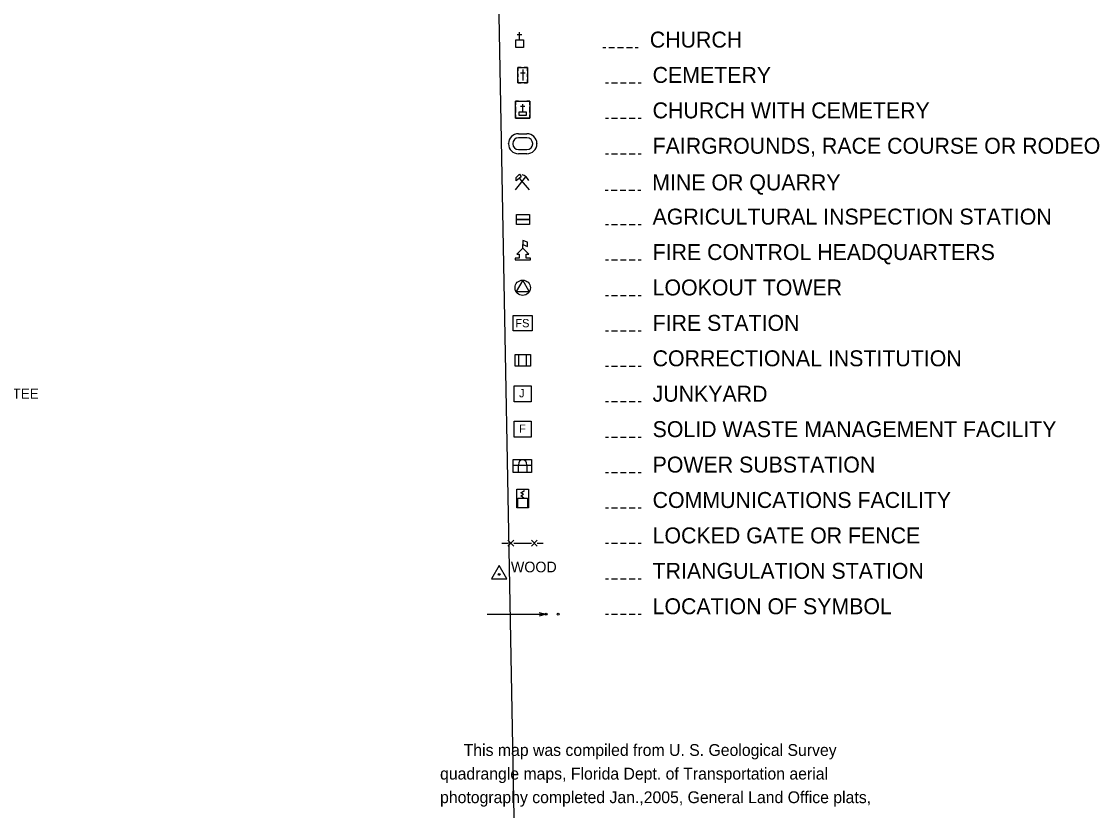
# Model space of a CAD drawing. Extents: x 2480962 to 2688785, y 277103 to 599240.
# Drawn here: x 2619276 to 2664755, y 425188 to 458601 of the extents above; entities that cross this region are included whole.
import ezdxf

# ---------------------------------------------------------------- set-up
doc = ezdxf.new("R2010")
doc.units = 0
for name, color, linetype in [('Divided_Highway', 7, 'Continuous'), ('Hard_Surfaced_Road', 7, 'Continuous'), ('Legend', 7, 'Continuous'), ('US Highways Related Text', 7, 'Continuous')]:
    doc.layers.add(name, color=color, linetype=linetype)

msp = doc.modelspace()

# ---------------------------------------------------------------- linework, layer by layer
at = {"layer": 'Divided_Highway'}
msp.add_line((2640311.692, 415477.584), (2639463.689, 460928.527), dxfattribs=at)
at = {"layer": 'Legend'}
for p, q in [((2640269.049, 458045.184), (2640469.192, 458045.184)), ((2640369.049, 457820.184), (2640369.049, 458145.332)), ((2640300, 456650), (2640300, 456512.5)), ((2640437.5, 456650), (2640300, 456650)), ((2640700, 456650), (2640562.5, 456650)), ((2640700, 456512.5), (2640700, 456650)), ((2640300, 456387.5), (2640300, 456262.5)), ((2640400, 456425), (2640600, 456425)), ((2640500, 456562.5), (2640500, 456100)), ((2640700, 456262.5), (2640700, 456387.5)), ((2640300, 456137.5), (2640300, 456000)), ((2640300, 456000), (2640437.5, 456000)), ((2640562.5, 456000), (2640700, 456000)), ((2640700, 456000), (2640700, 456137.5)), ((2640200, 455219.999), (2640200, 455070)), ((2640320, 455219.999), (2640200, 455219.999)), ((2640200, 454980), (2640200, 454740)), ((2640410, 455219.999), (2640590, 455219.999)), ((2640410, 455010), (2640590, 455010)), ((2640500, 454770), (2640500, 455099.543)), ((2640800, 455219.999), (2640680, 455219.999)), ((2640800, 455070), (2640800, 455219.999)), ((2640800, 454740), (2640800, 454980)), ((2640200, 454650), (2640200, 454500)), ((2640200, 454500), (2640800, 454500)), ((2640800, 454500), (2640800, 454650)), ((2639900, 453420), (2639900, 453430)), ((2640075, 453430), (2640075, 453420)), ((2640320, 453850), (2640680, 453850)), ((2640680, 453675), (2640320, 453675)), ((2640925, 453420), (2640925, 453430)), ((2641100, 453430), (2641100, 453420)), ((2640320, 453175), (2640680, 453175)), ((2640680, 453000), (2640320, 453000)), ((2640200.136, 451468.063), (2640637.384, 452027.741)), ((2640356.616, 451969.163), (2640769.632, 451476.576)), ((2640503.084, 449002.006), (2640503.084, 449152.006)), ((2640341.388, 444001.428), (2640341.388, 444500.123)), ((2640666.388, 444001.428), (2640666.388, 444500.123)), ((2640094.891, 439811.273), (2640874.461, 439811.273)), ((2640315.165, 439500), (2640315.165, 439820.337)), ((2640679.099, 439820.337), (2640679.098, 439500)), ((2640249.903, 438000), (2640249.903, 438789.67)), ((2640249.903, 438789.67), (2640750.097, 438789.67)), ((2640750.097, 438789.67), (2640750.097, 438000)), ((2640750.097, 438000), (2640249.903, 438000)), ((2639867.028, 436631.25), (2640117.028, 436381.25)), ((2640117.028, 436631.25), (2639867.028, 436381.25)), ((2639867.028, 436631.25), (2640117.028, 436381.25)), ((2640117.028, 436631.25), (2639867.028, 436381.25)), ((2640867.026, 436631.25), (2641117.026, 436381.25)), ((2641117.026, 436631.25), (2640867.026, 436381.25)), ((2640867.026, 436631.25), (2641117.026, 436381.25)), ((2641117.026, 436631.25), (2640867.026, 436381.25)), ((2639617.028, 436506.25), (2639867.028, 436506.25)), ((2639617.028, 436506.25), (2639867.028, 436506.25)), ((2640117.028, 436506.25), (2640867.026, 436506.25)), ((2640117.028, 436506.25), (2640867.026, 436506.25)), ((2641117.026, 436506.25), (2641367.026, 436506.25)), ((2641117.026, 436506.25), (2641367.026, 436506.25)), ((2639000, 433500), (2641500, 433500))]:
    msp.add_line(p, q, dxfattribs=at)
for points in [[(2640206.549, 457820.184), (2640531.549, 457820.184), (2640531.549, 457495.184), (2640206.549, 457495.184)], [(2640300, 456650), (2640700, 456650), (2640700, 456000), (2640300, 456000)], [(2640200, 455219.999), (2640800, 455219.999), (2640800, 454500), (2640200, 454500)], [(2640350, 454770), (2640650, 454770), (2640650, 454620), (2640350, 454620)], [(2640362.545, 452128.71), (2640432.229, 452029.162), (2640217.047, 451857.017), (2640217.047, 451992.305)], [(2640242.087, 450431.459), (2640788.099, 450431.459), (2640788.099, 450215.928), (2640242.087, 450215.928)], [(2640242.087, 450215.928), (2640788.099, 450215.928), (2640788.099, 450000.397), (2640242.087, 450000.397)], [(2640503.084, 449002.006), (2640253.084, 448752.006), (2640353.084, 448752.006), (2640353.084, 448582.006), (2640178.084, 448582.006), (2640178.084, 448502.006), (2640828.084, 448502.006), (2640828.084, 448582.006), (2640653.084, 448582.006), (2640653.084, 448752.006), (2640753.084, 448752.006)], [(2640503.084, 449152.006), (2640703.084, 449077.006), (2640703.084, 449252.006), (2640503.084, 449327.006)], [(2640217.931, 447163.292), (2640780.121, 447162.964), (2640498.931, 447649.998)], [(2640100, 446150), (2640900, 446150), (2640900, 445500), (2640100, 445500)], [(2640178.888, 444501.428), (2640828.888, 444501.428), (2640828.888, 444001.428), (2640178.888, 444001.428)], [(2640135.468, 443170.962), (2640864.533, 443170.962), (2640864.533, 442500), (2640135.468, 442500)], [(2640135.468, 441670.962), (2640864.533, 441670.962), (2640864.533, 441000), (2640135.468, 441000)], [(2640094.891, 440049.484), (2640874.461, 440049.484), (2640874.461, 439500), (2640094.891, 439500)], [(2640299.903, 438418.691), (2640700.097, 438418.691), (2640700.097, 438000), (2640299.903, 438000)], [(2639500, 435562.916), (2639175, 435000), (2639825, 435000)]]:
    msp.add_lwpolyline(points, close=True, dxfattribs=at)
for points in [[(2643893.127, 457499.827), (2644018.127, 457499.827)], [(2644143.127, 457499.827), (2644393.127, 457499.827)], [(2644518.127, 457499.827), (2644768.127, 457499.827)], [(2644893.127, 457499.827), (2645143.127, 457499.827)], [(2645268.127, 457499.827), (2645393.127, 457499.827)], [(2644010.711, 456003.08), (2644135.711, 456003.08)], [(2644260.711, 456003.08), (2644510.711, 456003.08)], [(2644635.711, 456003.08), (2644885.711, 456003.08)], [(2645010.711, 456003.08), (2645260.711, 456003.08)], [(2645385.711, 456003.08), (2645510.711, 456003.08)], [(2644010.711, 454503.08), (2644135.711, 454503.08)], [(2644260.711, 454503.08), (2644510.711, 454503.08)], [(2644635.711, 454503.08), (2644885.711, 454503.08)], [(2645010.711, 454503.08), (2645260.711, 454503.08)], [(2645385.711, 454503.08), (2645510.711, 454503.08)], [(2644010.711, 453003.08), (2644135.711, 453003.08)], [(2644260.711, 453003.08), (2644510.711, 453003.08)], [(2644635.711, 453003.08), (2644885.711, 453003.08)], [(2645010.711, 453003.08), (2645260.711, 453003.08)], [(2645385.711, 453003.08), (2645510.711, 453003.08)], [(2643994.907, 451453.095), (2644119.907, 451453.095)], [(2644244.907, 451453.095), (2644494.907, 451453.095)], [(2644619.907, 451453.095), (2644869.907, 451453.095)], [(2644994.907, 451453.095), (2645244.907, 451453.095)], [(2645369.907, 451453.095), (2645494.907, 451453.095)], [(2644010.711, 450003.08), (2644135.711, 450003.08)], [(2644260.711, 450003.08), (2644510.711, 450003.08)], [(2644635.711, 450003.08), (2644885.711, 450003.08)], [(2645010.711, 450003.08), (2645260.711, 450003.08)], [(2645385.711, 450003.08), (2645510.711, 450003.08)], [(2644010.711, 448503.08), (2644135.711, 448503.08)], [(2644260.711, 448503.08), (2644510.711, 448503.08)], [(2644635.711, 448503.08), (2644885.711, 448503.08)], [(2645010.711, 448503.08), (2645260.711, 448503.08)], [(2645385.711, 448503.08), (2645510.711, 448503.08)], [(2644010.711, 447003.08), (2644135.711, 447003.08)], [(2644260.711, 447003.08), (2644510.711, 447003.08)], [(2644635.711, 447003.08), (2644885.711, 447003.08)], [(2645010.711, 447003.08), (2645260.711, 447003.08)], [(2645385.711, 447003.08), (2645510.711, 447003.08)], [(2644010.711, 445503.08), (2644135.711, 445503.08)], [(2644260.711, 445503.08), (2644510.711, 445503.08)], [(2644635.711, 445503.08), (2644885.711, 445503.08)], [(2645010.711, 445503.08), (2645260.711, 445503.08)], [(2645385.711, 445503.08), (2645510.711, 445503.08)], [(2644010.711, 444003.08), (2644135.711, 444003.08)], [(2644260.711, 444003.08), (2644510.711, 444003.08)], [(2644635.711, 444003.08), (2644885.711, 444003.08)], [(2645010.711, 444003.08), (2645260.711, 444003.08)], [(2645385.711, 444003.08), (2645510.711, 444003.08)], [(2644010.711, 442503.08), (2644135.711, 442503.08)], [(2644260.711, 442503.08), (2644510.711, 442503.08)], [(2644635.711, 442503.08), (2644885.711, 442503.08)], [(2645010.711, 442503.08), (2645260.711, 442503.08)], [(2645385.711, 442503.08), (2645510.711, 442503.08)], [(2644010.711, 441003.08), (2644135.711, 441003.08)], [(2644260.711, 441003.08), (2644510.711, 441003.08)], [(2644635.711, 441003.08), (2644885.711, 441003.08)], [(2645010.711, 441003.08), (2645260.711, 441003.08)], [(2645385.711, 441003.08), (2645510.711, 441003.08)], [(2644010.711, 439503.08), (2644135.711, 439503.08)], [(2644260.711, 439503.08), (2644510.711, 439503.08)], [(2644635.711, 439503.08), (2644885.711, 439503.08)], [(2645010.711, 439503.08), (2645260.711, 439503.08)], [(2645385.711, 439503.08), (2645510.711, 439503.08)], [(2640544.083, 438419.067), (2640423.575, 438513.189), (2640535.267, 438580.839), (2640414.759, 438639.665), (2640570.537, 438739.67)], [(2644010.711, 438003.08), (2644135.711, 438003.08)], [(2644260.711, 438003.08), (2644510.711, 438003.08)], [(2644635.711, 438003.08), (2644885.711, 438003.08)], [(2645010.711, 438003.08), (2645260.711, 438003.08)], [(2645385.711, 438003.08), (2645510.711, 438003.08)], [(2644010.711, 436503.08), (2644135.711, 436503.08)], [(2644010.711, 436503.08), (2644135.711, 436503.08)], [(2644260.711, 436503.08), (2644510.711, 436503.08)], [(2644260.711, 436503.08), (2644510.711, 436503.08)], [(2644635.711, 436503.08), (2644885.711, 436503.08)], [(2644635.711, 436503.08), (2644885.711, 436503.08)], [(2645010.711, 436503.08), (2645260.711, 436503.08)], [(2645010.711, 436503.08), (2645260.711, 436503.08)], [(2645385.711, 436503.08), (2645510.711, 436503.08)], [(2645385.711, 436503.08), (2645510.711, 436503.08)], [(2644010.711, 435003.08), (2644135.711, 435003.08)], [(2644260.711, 435003.08), (2644510.711, 435003.08)], [(2644635.711, 435003.08), (2644885.711, 435003.08)], [(2645010.711, 435003.08), (2645260.711, 435003.08)], [(2645385.711, 435003.08), (2645510.711, 435003.08)], [(2641200, 433575), (2641500, 433500), (2641200, 433425)], [(2644010.711, 433503.08), (2644135.711, 433503.08)], [(2644260.711, 433503.08), (2644510.711, 433503.08)], [(2644635.711, 433503.08), (2644885.711, 433503.08)], [(2645010.711, 433503.08), (2645260.711, 433503.08)], [(2645385.711, 433503.08), (2645510.711, 433503.08)]]:
    msp.add_lwpolyline(points, dxfattribs=at)
for centre, radius in [((2640498.932, 447324.998), 325), ((2639500, 435187.639), 40), ((2641497.999, 433500.657), 39.901), ((2641997.999, 433500.657), 39.901)]:
    msp.add_circle(centre, radius, dxfattribs=at)
for centre, radius, start, end in [((2640320, 453430), 420, 90, 180), ((2640320, 453430), 245, 90, 180), ((2640680, 453430), 420, 0, 90), ((2640680, 453430), 245, 0, 90), ((2640320, 453420), 420, 180, 270), ((2640320, 453420), 245, 180, 270), ((2640680, 453420), 420, 270, 0), ((2640680, 453420), 245, 270, 0), ((2640366.486, 451695.071), 430.616, 24.5415167, 74.8303917)]:
    msp.add_arc(centre, radius, start, end, dxfattribs=at)
msp.add_ellipse((2640497.132, 439820.337), major_axis=(0, -221.506), ratio=0.821498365, start_param=1.570796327, end_param=4.71238898, dxfattribs=at)

# ---------------------------------------------------------------- texts
at = {"layer": 'Hard_Surfaced_Road'}
for s, p in [('This map was compiled from U. S. Geological Survey', (2638000, 427500)), ('quadrangle maps, Florida Dept. of Transportation aerial', (2637000, 426500)), ('photography completed Jan.,2005, General Land Office plats,', (2637000, 425500))]:
    msp.add_text(s, height=500, dxfattribs=at).set_placement(p)
at = {"layer": 'Legend'}
for s, height, p in [('CHURCH', 675, (2645882.416, 457496.747)), ('CEMETERY', 675, (2646000, 456000)), ('CHURCH WITH CEMETERY', 675, (2646000, 454500)), ('FAIRGROUNDS, RACE COURSE OR RODEO ARENA', 675, (2646000, 453000)), ('MINE OR QUARRY', 675, (2645984.196, 451450.015)), ('AGRICULTURAL INSPECTION STATION', 675, (2646000, 450000)), ('FIRE CONTROL HEADQUARTERS', 675, (2646000, 448500)), ('LOOKOUT TOWER', 675, (2646000, 447000)), ('FIRE STATION', 675, (2646000, 445500)), ('FS', 350, (2640185.464, 445650.454)), ('CORRECTIONAL INSTITUTION', 675, (2646000, 444000)), ('J', 349.999, (2640343.96, 442683.98)), ('JUNKYARD', 675, (2646000, 442500)), ('SOLID WASTE MANAGEMENT FACILITY', 675, (2646000, 441000)), ('F', 349.999, (2640343.96, 441183.98)), ('POWER SUBSTATION', 675, (2646000, 439500)), ('COMMUNICATIONS FACILITY', 675, (2646000, 438000)), ('LOCKED GATE OR FENCE', 675, (2646000, 436500)), ('LOCKED GATE OR FENCE', 675, (2646000, 436500)), ('WOOD', 450, (2640000, 435275)), ('TRIANGULATION STATION', 675, (2646000, 435000)), ('LOCATION OF SYMBOL', 675, (2646000, 433500))]:
    msp.add_text(s, height=height, dxfattribs=at).set_placement(p)
at = {"layer": 'US Highways Related Text'}
msp.add_text('OLUSTEE', height=425, rotation=0.0007222, dxfattribs=at).set_placement((2617351.727, 442624.711))

doc.saveas('drawing.dxf')
